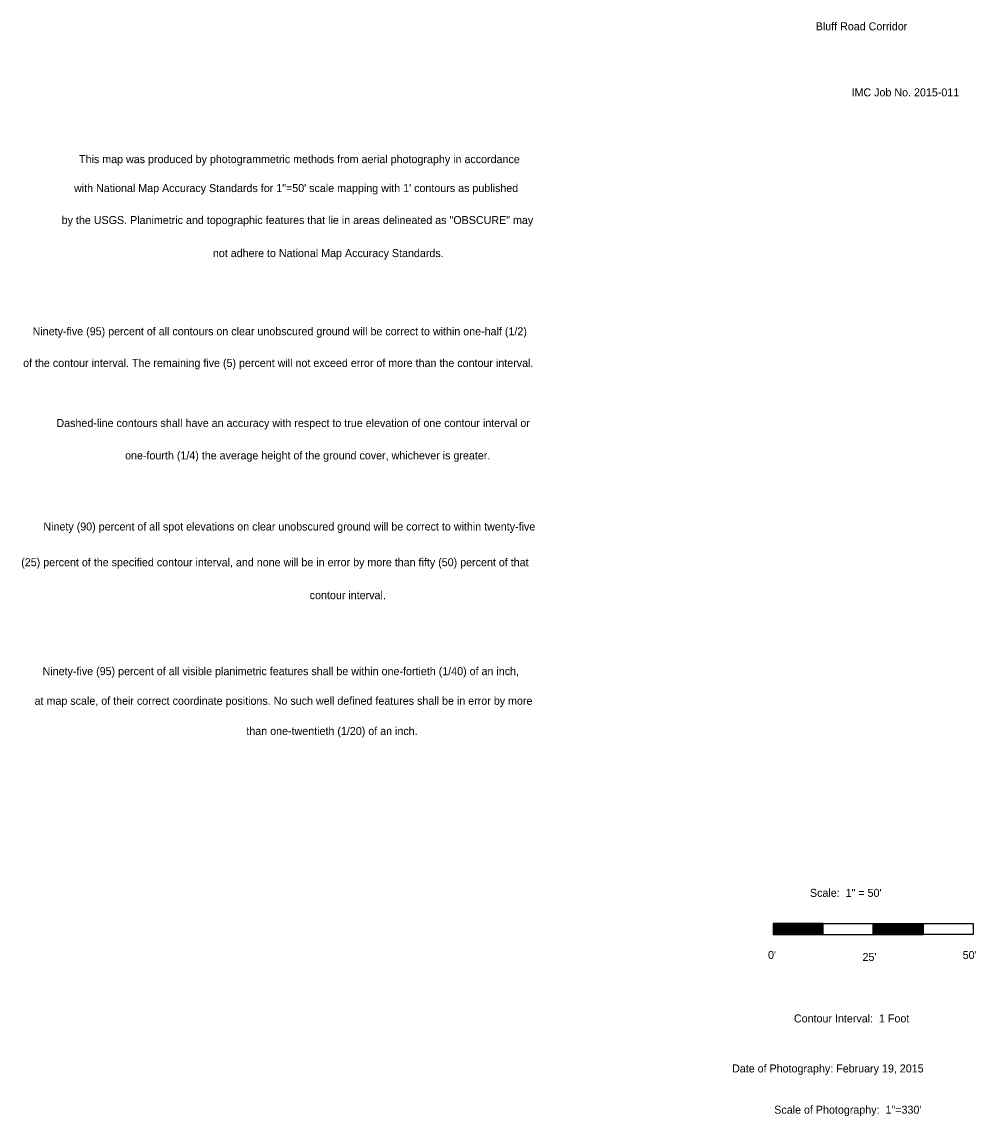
# Model space of a CAD drawing. Extents: x 1475150 to 2003689, y 770235 to 1112803.
# Drawn here: x 2003450.7 to 2003689.2, y 770791.6 to 771065.1 of the extents above; entities that cross this region are included whole.
import ezdxf

# ---------------------------------------------------------------- set-up
doc = ezdxf.new("R2010")
doc.units = 0
doc.layers.add('RD_TX_Misc1', color=7, linetype='Continuous')

msp = doc.modelspace()

# ---------------------------------------------------------------- linework, layer by layer
at = {"layer": 'RD_TX_Misc1'}
for p, q in [((2003638.52, 770839.68), (2003651.02, 770839.68)), ((2003638.52, 770839.56), (2003651.02, 770839.56)), ((2003638.52, 770839.43), (2003651.02, 770839.43)), ((2003638.52, 770839.31), (2003651.02, 770839.31)), ((2003638.52, 770839.18), (2003651.02, 770839.18)), ((2003638.52, 770839.06), (2003651.02, 770839.06)), ((2003638.52, 770838.93), (2003651.02, 770838.93)), ((2003638.52, 770838.81), (2003651.02, 770838.81)), ((2003638.52, 770838.68), (2003651.02, 770838.68)), ((2003638.52, 770838.56), (2003651.02, 770838.56)), ((2003638.52, 770838.31), (2003651.02, 770838.31)), ((2003638.52, 770838.18), (2003651.02, 770838.18)), ((2003638.52, 770838.06), (2003651.02, 770838.06)), ((2003638.52, 770837.93), (2003651.02, 770837.93)), ((2003638.52, 770837.81), (2003651.02, 770837.81)), ((2003651.02, 770839.81), (2003663.52, 770839.81)), ((2003663.52, 770838.43), (2003663.52, 770839.81)), ((2003663.52, 770839.68), (2003676.02, 770839.68)), ((2003663.52, 770839.56), (2003676.02, 770839.56)), ((2003663.52, 770839.43), (2003676.02, 770839.43)), ((2003663.52, 770839.31), (2003676.02, 770839.31)), ((2003663.52, 770839.18), (2003676.02, 770839.18)), ((2003663.52, 770839.06), (2003676.02, 770839.06)), ((2003663.52, 770838.93), (2003676.02, 770838.93)), ((2003663.52, 770838.81), (2003676.02, 770838.81)), ((2003663.52, 770838.68), (2003676.02, 770838.68)), ((2003663.52, 770838.56), (2003676.02, 770838.56)), ((2003663.52, 770838.43), (2003676.02, 770838.43)), ((2003663.52, 770838.31), (2003676.02, 770838.31)), ((2003663.52, 770838.18), (2003676.02, 770838.18)), ((2003663.52, 770838.06), (2003676.02, 770838.06)), ((2003663.52, 770837.93), (2003676.02, 770837.93)), ((2003663.52, 770837.81), (2003676.02, 770837.81)), ((2003638.52, 770837.68), (2003651.02, 770837.68)), ((2003638.52, 770837.56), (2003651.02, 770837.56)), ((2003638.52, 770837.43), (2003651.02, 770837.43)), ((2003638.52, 770837.31), (2003651.02, 770837.31)), ((2003638.52, 770837.18), (2003651.02, 770837.18)), ((2003663.52, 770837.68), (2003676.02, 770837.68)), ((2003663.52, 770837.56), (2003676.02, 770837.56)), ((2003663.52, 770837.43), (2003676.02, 770837.43)), ((2003663.52, 770837.31), (2003676.02, 770837.31)), ((2003663.52, 770837.18), (2003676.02, 770837.18)), ((2003663.52, 770837.06), (2003676.02, 770837.06))]:
    msp.add_line(p, q, dxfattribs=at)
for points in [[(2003638.52, 770838.43), (2003651.02, 770838.43), (2003651.02, 770839.81)], [(2003651.02, 770839.81), (2003638.52, 770839.81), (2003638.52, 770838.43)], [(2003651.02, 770838.43), (2003638.52, 770838.43), (2003638.52, 770837.06)], [(2003638.52, 770837.06), (2003651.02, 770837.06), (2003651.02, 770838.43)], [(2003651.02, 770837.06), (2003663.52, 770837.06), (2003663.52, 770838.43)], [(2003663.52, 770839.81), (2003676.02, 770839.81), (2003676.02, 770838.43)], [(2003663.52, 770838.43), (2003676.02, 770838.43), (2003676.02, 770837.06)], [(2003676.02, 770839.81), (2003688.52, 770839.81), (2003688.52, 770838.43), (2003688.52, 770837.06), (2003676.02, 770837.06)]]:
    msp.add_lwpolyline(points, dxfattribs=at)

# ---------------------------------------------------------------- texts
for s, p in [('Bluff Road Corridor', (2003649.13, 771062.99)), ('IMC Job No. 2015-011', (2003658.09, 771046.48)), ('This map was produced by photogrammetric methods from aerial photography in accordance', (2003465.01, 771029.79)), ('with National Map Accuracy Standards for 1"=50\' scale mapping with 1\' contours as published', (2003463.76, 771022.56)), ('by the USGS. Planimetric and topographic features that lie in areas delineated as "OBSCURE" may', (2003460.67, 771014.57)), ('not adhere to National Map Accuracy Standards.', (2003498.46, 771006.31)), ('Ninety-five (95) percent of all contours on clear unobscured ground will be correct to within one-half (1/2)', (2003453.41, 770986.77)), ('of the contour interval. The remaining five (5) percent will not exceed error of more than the contour interval.', (2003451.03, 770978.86)), ('Dashed-line contours shall have an accuracy with respect to true elevation of one contour interval or', (2003459.36, 770963.85)), ('one-fourth (1/4) the average height of the ground cover, whichever is greater.', (2003476.52, 770955.75)), ('Ninety (90) percent of all spot elevations on clear unobscured ground will be correct to within twenty-five', (2003456.1, 770937.98)), ('(25) percent of the specified contour interval, and none will be in error by more than fifty (50) percent of that', (2003450.56, 770929.05)), ('contour interval.', (2003522.66, 770920.82)), ('Ninety-five (95) percent of all visible planimetric features shall be within one-fortieth (1/40) of an inch,', (2003455.9, 770901.83)), ('at map scale, of their correct coordinate positions. No such well defined features shall be in error by more', (2003453.91, 770894.43)), ('than one-twentieth (1/20) of an inch.', (2003506.83, 770886.88)), ('Scale:  1" = 50\'', (2003647.69, 770846.43)), ("0'", (2003637.21, 770830.93)), ("25'", (2003660.83, 770830.41)), ("50'", (2003685.87, 770830.9)), ('Contour Interval:  1 Foot', (2003643.69, 770815.05)), ('Date of Photography: February 19, 2015', (2003628.23, 770802.55)), ('Scale of Photography:  1"=330\'', (2003638.77, 770792.24))]:
    msp.add_text(s, height=2, dxfattribs=at).set_placement(p)

doc.saveas('drawing.dxf')
